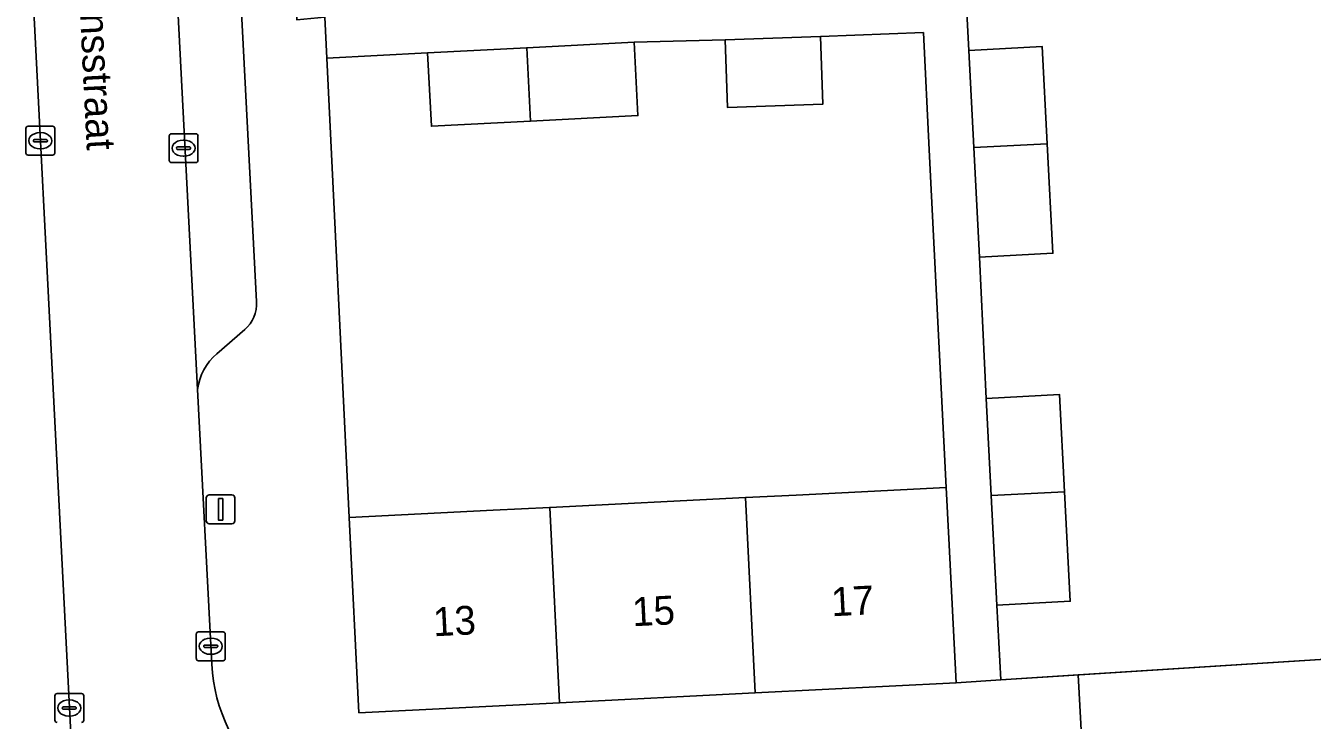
# Model space of a CAD drawing. Extents: x 161084 to 161928, y 385354 to 386522.
# Drawn here: x 161675.55 to 161720.17, y 385938.31 to 385962.41 of the extents above; entities that cross this region are included whole.
import ezdxf

# ---------------------------------------------------------------- set-up
doc = ezdxf.new("R2010")
doc.units = 0
for name, color, linetype in [('IMGEO_Erf', 7, 'Continuous'), ('IMGEO_Kolk', 7, 'Continuous'), ('IMGEO_Lichtmast', 7, 'Continuous'), ('IMGEO_Muur', 7, 'Continuous'), ('IMGEO_Openbare_ruimte_label', 7, 'Continuous'), ('IMGEO_Pand', 7, 'Continuous'), ('IMGEO_Pand_nummerreeks', 7, 'Continuous'), ('IMGEO_Parkeervlak_open', 7, 'Continuous'), ('IMGEO_Rijbaan_lokaal_open', 7, 'Continuous'), ('IMGEO_Voetpad_open', 7, 'Continuous')]:
    doc.layers.add(name, color=color, linetype=linetype)

msp = doc.modelspace()

# ---------------------------------------------------------------- linework, layer by layer
at = {"layer": 'IMGEO_Erf'}
msp.add_lwpolyline([(161727.694, 385981.639), (161713.545, 385980.95), (161703.796, 385980.476), (161702.71, 385980.475), (161703.273, 385963.815), (161708.138, 385963.979), (161708.263, 385961.554), (161710.809, 385961.685), (161710.983, 385958.314), (161711.179, 385954.514), (161708.633, 385954.383), (161708.863, 385949.479), (161711.409, 385949.61), (161711.583, 385946.239), (161711.779, 385942.439), (161709.233, 385942.308), (161709.367, 385939.711), (161712.058, 385939.882), (161723.186, 385940.589)], dxfattribs=at)
msp.add_lwpolyline([(161703.116, 385962.041), (161703.201, 385959.69), (161699.893, 385959.571), (161699.809, 385961.922), (161696.651, 385961.838), (161696.781, 385959.293), (161693.052, 385959.1), (161689.621, 385958.923), (161689.49, 385961.468), (161685.993, 385961.287), (161686.765, 385945.344), (161691.759, 385945.596), (161693.727, 385945.695), (161700.514, 385946.037), (161702.271, 385946.125), (161707.479, 385946.388), (161706.889, 385958.108), (161706.684, 385962.17)], close=True, dxfattribs=at)
at = {"layer": 'IMGEO_Kolk'}
for p, q in [((161675.556, 385957.994), (161675.556, 385958.846)), ((161675.631, 385958.92), (161676.483, 385958.92)), ((161676.044, 385958.7), (161676.069, 385958.7)), ((161676.557, 385958.846), (161676.557, 385957.994)), ((161680.523, 385957.736), (161680.523, 385958.588)), ((161680.598, 385958.662), (161681.45, 385958.662)), ((161681.524, 385958.588), (161681.524, 385957.736)), ((161675.815, 385958.414), (161675.815, 385958.426)), ((161676.253, 385958.377), (161675.855, 385958.377)), ((161675.858, 385958.463), (161676.256, 385958.463)), ((161676.067, 385958.14), (161676.042, 385958.14)), ((161676.299, 385958.426), (161676.299, 385958.414)), ((161680.782, 385958.156), (161680.782, 385958.168)), ((161681.22, 385958.119), (161680.822, 385958.119)), ((161680.825, 385958.205), (161681.223, 385958.205)), ((161681.011, 385958.442), (161681.036, 385958.442)), ((161681.266, 385958.168), (161681.266, 385958.156)), ((161676.483, 385957.92), (161675.631, 385957.92)), ((161681.45, 385957.662), (161680.598, 385957.662)), ((161681.034, 385957.882), (161681.009, 385957.882)), ((161681.466, 385940.453), (161681.466, 385941.305)), ((161681.541, 385941.379), (161682.393, 385941.379)), ((161681.954, 385941.159), (161681.979, 385941.159)), ((161682.467, 385941.305), (161682.467, 385940.453)), ((161681.725, 385940.873), (161681.725, 385940.885)), ((161682.163, 385940.836), (161681.765, 385940.836)), ((161681.768, 385940.922), (161682.166, 385940.922)), ((161682.209, 385940.885), (161682.209, 385940.873)), ((161682.393, 385940.379), (161681.541, 385940.379)), ((161681.977, 385940.599), (161681.952, 385940.599)), ((161676.559, 385938.311), (161676.559, 385939.163)), ((161676.634, 385939.237), (161677.486, 385939.237)), ((161677.047, 385939.017), (161677.072, 385939.017)), ((161677.56, 385939.163), (161677.56, 385938.311)), ((161676.818, 385938.731), (161676.818, 385938.743)), ((161677.256, 385938.694), (161676.858, 385938.694)), ((161676.861, 385938.78), (161677.259, 385938.78)), ((161677.07, 385938.457), (161677.045, 385938.457)), ((161677.302, 385938.743), (161677.302, 385938.731))]:
    msp.add_line(p, q, dxfattribs=at)
for points in [[(161675.556, 385957.994), (161675.556, 385958.846)], [(161675.631, 385958.92), (161676.483, 385958.92)], [(161676.557, 385958.846), (161676.557, 385957.994)], [(161680.523, 385957.736), (161680.523, 385958.588)], [(161680.598, 385958.662), (161681.45, 385958.662)], [(161681.524, 385958.588), (161681.524, 385957.736)], [(161676.483, 385957.92), (161675.631, 385957.92)], [(161681.45, 385957.662), (161680.598, 385957.662)], [(161681.466, 385940.453), (161681.466, 385941.305)], [(161681.541, 385941.379), (161682.393, 385941.379)], [(161682.467, 385941.305), (161682.467, 385940.453)], [(161682.393, 385940.379), (161681.541, 385940.379)], [(161676.559, 385938.311), (161676.559, 385939.163)], [(161676.634, 385939.237), (161677.486, 385939.237)], [(161677.56, 385939.163), (161677.56, 385938.311)]]:
    msp.add_lwpolyline(points, dxfattribs=at)
for centre, radius, start, end in [((161675.633, 385958.844), 0.0765, 91.552, 178.448), ((161675.633, 385958.844), 0.0765, 91.552, 178.448), ((161676.481, 385958.844), 0.0765, 1.552, 88.448), ((161676.481, 385958.844), 0.0765, 1.552, 88.448), ((161680.6, 385958.586), 0.0765, 91.552, 178.448), ((161680.6, 385958.586), 0.0765, 91.552, 178.448), ((161681.448, 385958.586), 0.0765, 1.552, 88.448), ((161681.448, 385958.586), 0.0765, 1.552, 88.448), ((161675.855, 385958.423), 0.0403, 85.8775, 175.7526), ((161675.852, 385958.413), 0.0366, 178.938, 274.7102), ((161676.256, 385958.42), 0.043, 264.8664, 352.4533), ((161676.26, 385958.425), 0.0386, 1.7309, 96.639), ((161680.822, 385958.165), 0.0403, 85.8775, 175.7526), ((161680.819, 385958.155), 0.0366, 178.938, 274.7102), ((161681.223, 385958.162), 0.043, 264.8664, 352.4533), ((161681.227, 385958.167), 0.0386, 1.7309, 96.639), ((161675.633, 385957.996), 0.0765, 181.552, 268.448), ((161675.633, 385957.996), 0.0765, 181.552, 268.448), ((161676.481, 385957.996), 0.0765, 271.552, 358.448), ((161676.481, 385957.996), 0.0765, 271.552, 358.448), ((161680.6, 385957.738), 0.0765, 181.552, 268.448), ((161680.6, 385957.738), 0.0765, 181.552, 268.448), ((161681.448, 385957.738), 0.0765, 271.552, 358.448), ((161681.448, 385957.738), 0.0765, 271.552, 358.448), ((161681.543, 385941.303), 0.0765, 91.552, 178.448), ((161681.543, 385941.303), 0.0765, 91.552, 178.448), ((161682.391, 385941.303), 0.0765, 1.552, 88.448), ((161682.391, 385941.303), 0.0765, 1.552, 88.448), ((161681.765, 385940.882), 0.0403, 85.8775, 175.7526), ((161681.762, 385940.872), 0.0366, 178.938, 274.7102), ((161682.166, 385940.879), 0.043, 264.8664, 352.4533), ((161682.17, 385940.884), 0.0386, 1.7309, 96.639), ((161681.543, 385940.455), 0.0765, 181.552, 268.448), ((161681.543, 385940.455), 0.0765, 181.552, 268.448), ((161682.391, 385940.455), 0.0765, 271.552, 358.448), ((161682.391, 385940.455), 0.0765, 271.552, 358.448), ((161676.636, 385939.161), 0.0765, 91.552, 178.448), ((161676.636, 385939.161), 0.0765, 91.552, 178.448), ((161677.484, 385939.161), 0.0765, 1.552, 88.448), ((161677.484, 385939.161), 0.0765, 1.552, 88.448), ((161676.858, 385938.74), 0.0403, 85.8775, 175.7526), ((161676.855, 385938.73), 0.0366, 178.938, 274.7102), ((161677.259, 385938.737), 0.043, 264.8664, 352.4533), ((161677.263, 385938.742), 0.0386, 1.7309, 96.639), ((161676.636, 385938.313), 0.0765, 181.552, 268.448), ((161676.636, 385938.313), 0.0765, 181.552, 268.448), ((161677.484, 385938.313), 0.0765, 271.552, 358.448), ((161677.484, 385938.313), 0.0765, 271.552, 358.448)]:
    msp.add_arc(centre, radius, start, end, dxfattribs=at)
for centre, major_axis, ratio, start_param, end_param in [((161676.043, 385958.42), (-0.387, 0.002), 0.722429, 4.712389, 7.853982), ((161676.068, 385958.42), (-0.39, 0.002), 0.717154, 1.570796, 4.712389), ((161681.01, 385958.162), (-0.387, 0.002), 0.722429, 4.712389, 7.853982), ((161681.035, 385958.162), (-0.39, 0.002), 0.717154, 1.570796, 4.712389), ((161681.953, 385940.879), (-0.387, 0.002), 0.722429, 4.712389, 7.853982), ((161681.978, 385940.879), (-0.39, 0.002), 0.717154, 1.570796, 4.712389), ((161677.046, 385938.737), (-0.387, 0.002), 0.722429, 4.712389, 7.853982), ((161677.071, 385938.737), (-0.39, 0.002), 0.717154, 1.570796, 4.712389)]:
    msp.add_ellipse(centre, major_axis=major_axis, ratio=ratio, start_param=start_param, end_param=end_param, dxfattribs=at)
at = {"layer": 'IMGEO_Lichtmast'}
for p, q in [((161681.813, 385945.23), (161681.813, 385946.03)), ((161681.813, 385946.03), (161681.813, 385945.23)), ((161681.913, 385946.13), (161682.703, 385946.13)), ((161682.703, 385946.13), (161681.913, 385946.13)), ((161682.803, 385946.03), (161682.803, 385945.23)), ((161682.803, 385945.23), (161682.803, 385946.03)), ((161682.703, 385945.13), (161681.913, 385945.13)), ((161681.913, 385945.13), (161682.703, 385945.13))]:
    msp.add_line(p, q, dxfattribs=at)
msp.add_lwpolyline([(161682.233, 385946.005), (161682.383, 385946.005), (161682.383, 385945.255), (161682.233, 385945.255), (161682.233, 385946.005)], dxfattribs=at)
for centre, start, end in [((161681.913, 385946.03), 90, 180), ((161681.913, 385946.03), 90, 180), ((161682.703, 385946.03), 0, 90), ((161682.703, 385946.03), 360, 90), ((161681.913, 385945.23), 180, 270), ((161681.913, 385945.23), 180, 270), ((161682.703, 385945.23), 270, 0), ((161682.703, 385945.23), 270, 0)]:
    msp.add_arc(centre, 0.1, start, end, dxfattribs=at)
at = {"layer": 'IMGEO_Muur'}
for points in [[(161685.993, 385961.287), (161686.765, 385945.344)], [(161709.367, 385939.711), (161723.186, 385940.589)]]:
    msp.add_lwpolyline(points, dxfattribs=at)
at = {"layer": 'IMGEO_Pand'}
for points in [[(161692.924, 385961.645), (161689.49, 385961.468), (161689.621, 385958.923), (161693.052, 385959.1)], [(161693.052, 385959.1), (161696.781, 385959.293), (161696.651, 385961.838), (161692.924, 385961.645)], [(161703.116, 385962.041), (161699.809, 385961.922), (161699.893, 385959.571), (161703.201, 385959.69)], [(161710.809, 385961.685), (161708.263, 385961.554), (161708.437, 385958.188), (161710.983, 385958.314)], [(161708.633, 385954.383), (161711.179, 385954.514), (161710.983, 385958.314), (161708.437, 385958.188)], [(161711.583, 385946.239), (161711.409, 385949.61), (161708.863, 385949.479), (161709.037, 385946.113)], [(161700.855, 385939.262), (161700.514, 385946.037), (161693.727, 385945.695), (161694.068, 385938.921)], [(161707.821, 385939.613), (161707.568, 385944.621), (161707.479, 385946.388), (161702.271, 385946.125), (161700.514, 385946.037), (161700.855, 385939.262)], [(161709.037, 385946.113), (161709.233, 385942.308), (161711.779, 385942.439), (161711.583, 385946.239)], [(161687.106, 385938.57), (161694.068, 385938.921), (161693.727, 385945.695), (161691.759, 385945.596), (161686.765, 385945.344)]]:
    msp.add_lwpolyline(points, close=True, dxfattribs=at)
at = {"layer": 'IMGEO_Parkeervlak_open'}
for points in [[(161680.779, 385996.077), (161679.584, 385996.638), (161679.5, 385996.683), (161679.424, 385996.733), (161679.353, 385996.789), (161679.288, 385996.851), (161679.228, 385996.919), (161679.175, 385996.993), (161679.128, 385997.07), (161679.089, 385997.151), (161679.057, 385997.236), (161681.507, 385949.783)], [(161683.555, 385952.836), (161681.354, 385995.225)], [(161682.179, 385951.031), (161683.143, 385951.867)]]:
    msp.add_lwpolyline(points, dxfattribs=at)
for centre, radius, start, end in [((161682.357, 385952.773), 1.2, 310.943, 2.9884), ((161683.496, 385949.517), 2.007, 131.0211, 172.3774)]:
    msp.add_arc(centre, radius, start, end, dxfattribs=at)
at = {"layer": 'IMGEO_Rijbaan_lokaal_open'}
for points in [[(161681.999, 385940.261), (161681.507, 385949.783), (161679.057, 385997.236), (161678.912, 386000.035), (161678.905, 386000.301), (161678.927, 386000.824), (161678.996, 386001.343), (161679.11, 386001.853)], [(161673.954, 385999.484), (161674.147, 385995.682), (161678.148, 385917.743)]]:
    msp.add_lwpolyline(points, dxfattribs=at)
msp.add_arc((161687.871, 385940.585), 5.881, 183.1599, 272.9344, dxfattribs=at)
at = {"layer": 'IMGEO_Voetpad_open'}
for points in [[(161712.258, 385936.058), (161712.058, 385939.882), (161709.367, 385939.711), (161707.821, 385939.613), (161700.855, 385939.262), (161694.068, 385938.921), (161687.106, 385938.57), (161686.765, 385945.344), (161685.993, 385961.287), (161685.924, 385962.703), (161684.953, 385962.614), (161683.271, 385996.206), (161683.081, 386000), (161683.07, 386000.212)], [(161678.148, 385917.743), (161674.147, 385995.682), (161668.817, 385995.372), (161668.766, 385995.363)], [(161681.354, 385995.225), (161683.555, 385952.836)], [(161685.924, 385962.703), (161685.993, 385961.287), (161689.49, 385961.468), (161692.924, 385961.645), (161696.651, 385961.838), (161699.809, 385961.922), (161703.116, 385962.041), (161706.684, 385962.17), (161706.889, 385958.108), (161707.479, 385946.388), (161707.568, 385944.621), (161707.821, 385939.613), (161709.367, 385939.711), (161709.233, 385942.308), (161709.037, 385946.113), (161708.863, 385949.479), (161708.633, 385954.383), (161708.437, 385958.188), (161708.263, 385961.554), (161708.138, 385963.979)], [(161683.143, 385951.867), (161682.179, 385951.031)], [(161681.507, 385949.783), (161681.999, 385940.261)], [(161723.186, 385940.589), (161712.058, 385939.882), (161712.258, 385936.058), (161719.052, 385936.425), (161730.374, 385937.016)]]:
    msp.add_lwpolyline(points, dxfattribs=at)
for centre, radius, start, end in [((161682.357, 385952.773), 1.2, 310.943, 2.9884), ((161683.496, 385949.517), 2.007, 131.0211, 172.3774), ((161687.871, 385940.585), 5.881, 183.1599, 272.9344)]:
    msp.add_arc(centre, radius, start, end, dxfattribs=at)

# ---------------------------------------------------------------- texts
at = {"layer": 'IMGEO_Openbare_ruimte_label'}
msp.add_text('Generaal de Bonsstraat', height=1, rotation=272.8653, dxfattribs=at).set_placement((161676.964, 385972.181))
at = {"layer": 'IMGEO_Pand_nummerreeks'}
for s, p in [('17', (161703.508, 385941.918)), ('15', (161696.603, 385941.571)), ('13', (161689.698, 385941.223))]:
    msp.add_text(s, height=1, rotation=2.8824, dxfattribs=at).set_placement(p)

doc.saveas('drawing.dxf')
